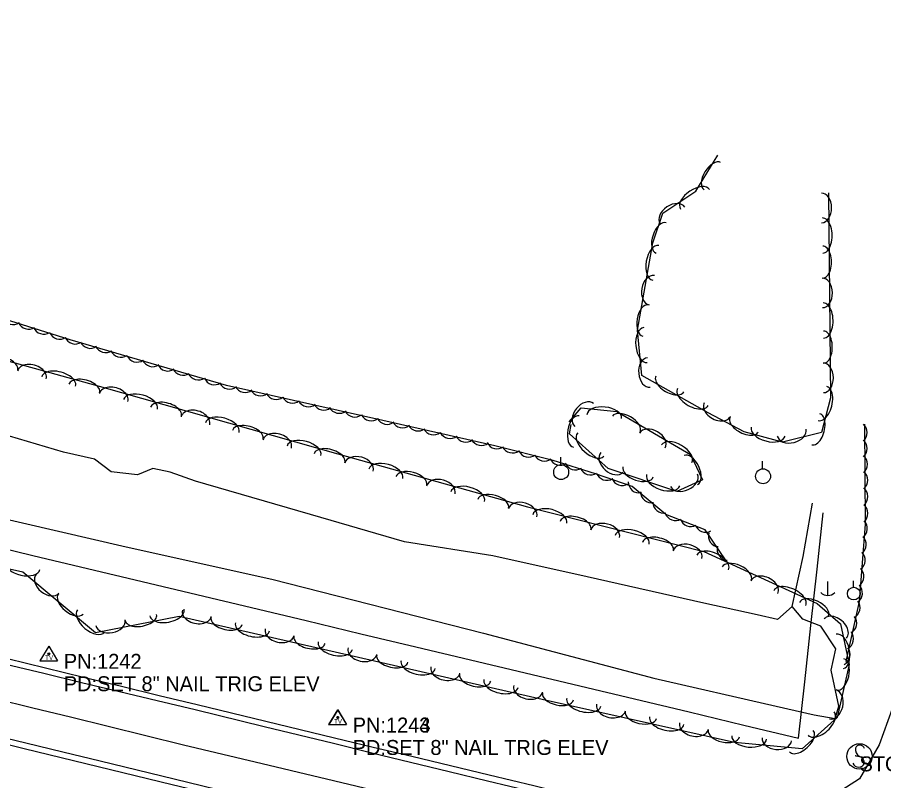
# Model space of a CAD drawing. Extents: x 1441650 to 1491889, y 345904 to 358319.
# Drawn here: x 1470607.6 to 1470897.4, y 348727.6 to 348982.8 of the extents above; entities that cross this region are included whole.
import ezdxf

# ---------------------------------------------------------------- set-up
doc = ezdxf.new("R2010")
doc.units = 0
for name, color, linetype in [('S_EDGE_PAVEMENT', 7, 'Continuous'), ('S_MSC_PT_SYM', 7, 'Continuous'), ('S_PAVEMENT_CROWN', 7, 'Continuous'), ('S_SECONDARY_CTL', 7, 'Continuous'), ('S_SECONDARY_CTL_ANNOT', 7, 'Continuous'), ('S_SHOULDER', 7, 'Continuous'), ('S_SIGN', 7, 'Continuous'), ('S_SIGN_ANNOT', 7, 'Continuous'), ('S_STREAM', 7, 'Continuous'), ('S_TREE', 7, 'Continuous'), ('S_UTILITY_POLE', 7, 'Continuous')]:
    doc.layers.add(name, color=color, linetype=linetype)

msp = doc.modelspace()

# ---------------------------------------------------------------- linework, layer by layer
at = {"layer": 'S_EDGE_PAVEMENT'}
for points in [[(1470908.68, 348982.79), (1470908.43, 348969.75), (1470908.17, 348956.72), (1470907.92, 348943.69), (1470907.66, 348930.66), (1470907.41, 348917.62), (1470907.15, 348904.59), (1470906.9, 348891.56), (1470906.65, 348878.53), (1470906.17, 348866.02), (1470905.69, 348853.51), (1470905.21, 348841), (1470904.74, 348828.49), (1470904.26, 348815.98), (1470903.78, 348803.47), (1470903.31, 348790.96), (1470902.83, 348778.45), (1470901.55, 348764.99), (1470900.28, 348751.52), (1470895.98, 348739.52), (1470889.4, 348728.13), (1470876.32, 348719.77), (1470859.62, 348714.62), (1470842.4, 348711.8)], [(1470603.71, 348766.53), (1470616.41, 348763.46), (1470629.07, 348760.43), (1470641.72, 348757.41), (1470654.38, 348754.38), (1470667.04, 348751.35), (1470690.18, 348745.71), (1470713.33, 348740.06), (1470726.23, 348736.91), (1470739.12, 348733.76), (1470752.02, 348730.61), (1470764.92, 348727.46), (1470779.84, 348723.9), (1470794.77, 348720.34), (1470813.62, 348715.73), (1470825.89, 348712.77), (1470838.15, 348709.81), (1470850.42, 348706.85), (1470862.69, 348703.89), (1470875.42, 348700.71), (1470888.15, 348697.52), (1470900.88, 348694.33)], [(1470597.41, 348743.34), (1470610.41, 348740.18), (1470622.83, 348737.18), (1470635.26, 348734.18), (1470647.68, 348731.18), (1470660.1, 348728.19), (1470683.76, 348722.42), (1470707.43, 348716.65), (1470720.02, 348713.62), (1470732.6, 348710.59), (1470745.19, 348707.55), (1470757.78, 348704.52), (1470773.13, 348700.86), (1470788.48, 348697.19), (1470808.28, 348692.34), (1470830.83, 348686.82), (1470853.37, 348681.31), (1470866.91, 348678.04), (1470880.45, 348674.78), (1470894, 348671.52), (1470907.54, 348668.26)]]:
    msp.add_lwpolyline(points, dxfattribs=at)
at = {"layer": 'S_MSC_PT_SYM'}
for points in [[(1470888.07, 348735.9), (1470888.07, 348735.95), (1470888.07, 348735.9), (1470888.02, 348735.9), (1470888.07, 348735.9), (1470888.07, 348735.85), (1470888.07, 348735.9), (1470888.12, 348735.9)], [(1470891.58, 348735.31), (1470891.58, 348735.36), (1470891.58, 348735.31), (1470891.53, 348735.31), (1470891.58, 348735.31), (1470891.58, 348735.26), (1470891.58, 348735.31), (1470891.63, 348735.31)]]:
    msp.add_lwpolyline(points, dxfattribs=at)
at = {"layer": 'S_PAVEMENT_CROWN'}
msp.add_lwpolyline([(1470600.08, 348755.05), (1470612.8, 348751.95), (1470625.4, 348748.85), (1470638, 348745.75), (1470650.6, 348742.66), (1470663.2, 348739.56), (1470687.11, 348733.89), (1470711.01, 348728.22), (1470723.65, 348725.13), (1470736.29, 348722.04), (1470748.92, 348718.95), (1470761.56, 348715.86), (1470776.73, 348712.26), (1470791.9, 348708.67), (1470810.98, 348703.87), (1470835.16, 348697.94), (1470859.34, 348692), (1470872.42, 348688.93), (1470885.49, 348685.85), (1470898.56, 348682.78)], dxfattribs=at)
at = {"layer": 'S_SECONDARY_CTL'}
for p, q in [((1470618.13, 348772.57), (1470615.12, 348767.62)), ((1470618.13, 348772.57), (1470621.08, 348767.62)), ((1470615.12, 348767.62), (1470621.08, 348767.62)), ((1470714.76, 348751.26), (1470711.75, 348746.31)), ((1470714.78, 348751.26), (1470711.77, 348746.31)), ((1470714.76, 348751.26), (1470717.71, 348746.31)), ((1470714.78, 348751.26), (1470717.73, 348746.31)), ((1470711.75, 348746.31), (1470717.71, 348746.31)), ((1470711.77, 348746.31), (1470717.73, 348746.31))]:
    msp.add_line(p, q, dxfattribs=at)
for centre, radius in [((1470618.13, 348769.96), 0.311), ((1470618.13, 348769.96), 0.183), ((1470618.13, 348769.96), 0.103), ((1470714.76, 348748.65), 0.311), ((1470714.78, 348748.65), 0.311), ((1470714.76, 348748.65), 0.183), ((1470714.78, 348748.65), 0.183), ((1470714.76, 348748.65), 0.103), ((1470714.78, 348748.65), 0.103)]:
    msp.add_circle(centre, radius, dxfattribs=at)
at = {"layer": 'S_SHOULDER'}
for points in [[(1470604.28, 348768.36), (1470617.05, 348765.25), (1470629.72, 348762.18), (1470642.39, 348759.12), (1470655.06, 348756.06), (1470667.72, 348752.99), (1470690.69, 348747.44), (1470713.66, 348741.89), (1470726.62, 348738.8), (1470739.58, 348735.71), (1470752.54, 348732.62), (1470765.5, 348729.54), (1470780.44, 348725.89), (1470795.39, 348722.23), (1470814.25, 348717.65), (1470826.42, 348714.78), (1470838.6, 348711.91), (1470850.78, 348709.04), (1470862.96, 348706.17), (1470875.95, 348703.11), (1470888.94, 348700.06), (1470901.93, 348697)], [(1470596.85, 348741.49), (1470609.91, 348738.3), (1470622.28, 348735.29), (1470634.65, 348732.28), (1470647.02, 348729.27), (1470659.39, 348726.25), (1470683.14, 348720.55), (1470706.89, 348714.85), (1470719.48, 348711.79), (1470732.08, 348708.74), (1470744.67, 348705.68), (1470757.27, 348702.62), (1470772.33, 348698.97), (1470787.39, 348695.32), (1470807.7, 348690.36), (1470829.01, 348685.16), (1470850.31, 348679.96), (1470865.92, 348676.18), (1470881.53, 348672.4), (1470897.13, 348668.62), (1470912.74, 348664.85)]]:
    msp.add_lwpolyline(points, dxfattribs=at)
at = {"layer": 'S_SIGN'}
msp.add_line((1470888.07, 348735.9), (1470891.58, 348735.31), dxfattribs=at)
msp.add_circle((1470889.35, 348735.67), 4.24, dxfattribs=at)
for centre, radius, start, end in [((1470889.48, 348737.83), 1.62, 16.5258, 156.8957), ((1470890.52, 348737.93), 2.55, 167.1196, 241.9813), ((1470889.09, 348734.27), 2.17, 204.641, 335.359), ((1470888.65, 348733.39), 2.38, 358.6529, 73.7063)]:
    msp.add_arc(centre, radius, start, end, dxfattribs=at)
at = {"layer": 'S_STREAM'}
for points in [[(1470586.58, 348818.98), (1470643.97, 348805.79), (1470692.74, 348794.9), (1470763.58, 348776.87), (1470820.52, 348761.87), (1470861.44, 348752.47), (1470874.22, 348749.62), (1470881.24, 348748.34), (1470882.43, 348752.48), (1470879.85, 348764.54), (1470881.39, 348771.64), (1470876.43, 348779.23), (1470870.41, 348781.53), (1470866.8, 348785.83), (1470861.9, 348781.47), (1470855.09, 348782.95), (1470837.3, 348786.93), (1470798.22, 348795.66), (1470766.71, 348802.69), (1470737.07, 348807.45), (1470709.11, 348815.6), (1470667.23, 348827.66), (1470658.68, 348830.67), (1470652.92, 348831.96), (1470647.79, 348829.83), (1470639, 348830.83), (1470633.39, 348835.09), (1470623.06, 348837.41), (1470604.99, 348842.79)], [(1470866.78, 348785.75), (1470870.46, 348802.46), (1470873.63, 348820.39)]]:
    msp.add_lwpolyline(points, dxfattribs=at)
at = {"layer": 'S_TREE'}
for points in [[(1470844.75, 348801.06), (1470837.71, 348811.47), (1470824.59, 348816.57), (1470813.26, 348825.95), (1470801.06, 348830.15), (1470786.86, 348834.59), (1470767.3, 348839.52), (1470729.85, 348847.97), (1470677.54, 348859.66), (1470625.28, 348874.94), (1470591.12, 348885.63), (1470565.4, 348894.05), (1470554.34, 348902.28), (1470546.2, 348912.72), (1470545, 348924.59), (1470546.05, 348940.49), (1470547.81, 348948.5)], [(1470878.97, 348924.06), (1470879.66, 348855.6), (1470876.65, 348843.94), (1470863.63, 348840.76), (1470850.71, 348844.24), (1470838.68, 348850.56), (1470816.56, 348863.04), (1470815.11, 348878.2), (1470820.22, 348907.43), (1470823.58, 348917.31), (1470834.61, 348924.7), (1470841.95, 348936.75)], [(1470555.91, 348881.31), (1470634.93, 348859.49), (1470714.78, 348836.85), (1470778.32, 348819.1), (1470837.24, 348804.19), (1470875.21, 348786.74), (1470883.05, 348780.01), (1470885.84, 348766.39), (1470881.89, 348748.71), (1470870.22, 348738.17), (1470847.5, 348740.37), (1470783.17, 348754.73), (1470661.76, 348782.39), (1470633.7, 348777), (1470609.39, 348797.27), (1470552.13, 348810.06)], [(1470792.27, 348847.49), (1470796.18, 348852.27), (1470808.21, 348850.94), (1470832.83, 348836.63), (1470836.82, 348828.12), (1470828.22, 348824.24), (1470805.22, 348831.96), (1470792.31, 348843.5), (1470792.87, 348846.66)], [(1470890.99, 348846.78), (1470891.24, 348813.32), (1470889.19, 348787.5), (1470884.81, 348767.44)], [(1470594.48, 348807.25), (1470612.78, 348802.88), (1470631.07, 348798.52), (1470649.37, 348794.16), (1470667.67, 348789.79), (1470685.97, 348785.43), (1470704.26, 348781.06), (1470722.56, 348776.7), (1470740.86, 348772.34), (1470759.16, 348767.97), (1470777.45, 348763.61), (1470795.75, 348759.25), (1470814.05, 348754.88), (1470832.35, 348750.52), (1470850.65, 348746.15), (1470868.94, 348741.79), (1470871.01, 348760.62), (1470873.08, 348779.45), (1470875.14, 348798.28), (1470877.21, 348817.11)], [(1470594.48, 348807.25), (1470612.78, 348802.88), (1470631.07, 348798.52), (1470649.37, 348794.16), (1470667.67, 348789.79), (1470685.97, 348785.43), (1470704.27, 348781.06), (1470722.56, 348776.7), (1470740.86, 348772.34), (1470759.16, 348767.97), (1470777.46, 348763.61), (1470795.75, 348759.25), (1470814.05, 348754.88), (1470832.35, 348750.52), (1470850.65, 348746.15), (1470868.94, 348741.79), (1470871.01, 348760.62), (1470873.08, 348779.45), (1470875.14, 348798.28), (1470877.21, 348817.11)]]:
    msp.add_lwpolyline(points, dxfattribs=at)
for centre, major_axis, ratio, start_param, end_param in [((1470840.12, 348929.67), (-2.78, -4.56), 0.540344, 3.141593, 6.283185), ((1470834.33, 348921.97), (-4.87, -3.27), 0.549839, 3.141593, 6.283185), ((1470876.64, 348919.08), (-0.05, 4.95), 0.68501, 3.142432, 6.284024), ((1470826.79, 348916.59), (-4.12, -2.76), 0.685011, 3.141593, 6.283185), ((1470876.99, 348909.83), (-0.06, 5.87), 0.549839, 3.142105, 6.283698), ((1470823, 348909.02), (-1.72, -5.06), 0.540327, 3.141593, 6.283185), ((1470821.19, 348900.7), (-1.01, -5.78), 0.549711, 3.141593, 6.283185), ((1470877.08, 348900.96), (-0.05, 5.35), 0.540462, 3.142089, 6.283682), ((1470819.86, 348891.53), (-0.85, -4.88), 0.684851, 3.141593, 6.283185), ((1470876.92, 348890.66), (-0.05, 4.95), 0.68501, 3.142432, 6.284024), ((1470817.83, 348881.43), (-0.92, -5.27), 0.540336, 3.141593, 6.283185), ((1470877.28, 348881.41), (-0.06, 5.87), 0.549839, 3.142105, 6.283698), ((1470606.29, 348883.67), (3.48, -1.09), 0.999981, 3.825789, 5.598989), ((1470611.35, 348882.17), (3.48, -1.09), 0.999981, 3.825789, 5.598989), ((1470616.42, 348880.5), (3.48, -1.09), 0.999981, 3.825789, 5.598989), ((1470817.72, 348873.2), (0.56, -5.84), 0.549766, 3.141593, 6.283185), ((1470877.37, 348872.54), (-0.05, 5.35), 0.540462, 3.142089, 6.283682), ((1470621.8, 348878.79), (3.48, -1.09), 0.999981, 3.825789, 5.598989), ((1470626.95, 348877.19), (1.86, 3.13), 0.999698, 2.506417, 4.279617), ((1470632.05, 348875.74), (1.86, 3.13), 0.999698, 2.506417, 4.279617), ((1470637.14, 348874.32), (1.86, 3.13), 0.999698, 2.506417, 4.279617), ((1470602.58, 348866.22), (-5.15, 1.42), 0.540696, 3.141589, 6.283182), ((1470642.24, 348872.76), (1.86, 3.13), 0.999698, 2.506417, 4.279617), ((1470647.64, 348871.14), (1.86, 3.13), 0.999698, 2.506417, 4.279617), ((1470612.44, 348863.23), (-4.78, 1.32), 0.685306, 3.141587, 6.28318), ((1470652.86, 348869.61), (1.86, 3.13), 0.999698, 2.506417, 4.279617), ((1470657.96, 348868.16), (1.86, 3.13), 0.999698, 2.506417, 4.279617), ((1470818.86, 348864.01), (0.47, -4.93), 0.68492, 3.141593, 6.283185), ((1470877.21, 348862.24), (-0.05, 4.95), 0.68501, 3.142432, 6.284024), ((1470621.43, 348861.02), (-5.66, 1.56), 0.550076, 3.141589, 6.283182), ((1470663.05, 348866.74), (1.86, 3.13), 0.999698, 2.506417, 4.279617), ((1470668.15, 348865.18), (1.86, 3.13), 0.999698, 2.506417, 4.279617), ((1470629.98, 348858.66), (-5.15, 1.42), 0.540696, 3.141589, 6.283182), ((1470673.56, 348863.56), (1.86, 3.13), 0.999698, 2.506417, 4.279617), ((1470825.9, 348860.2), (4.65, -2.62), 0.541619, 3.141894, 6.283487), ((1470639.82, 348855.63), (-4.77, 1.35), 0.685308, 3.141604, 6.283197), ((1470678.62, 348862.1), (-0.13, -3.64), 0.999497, 5.213429, 6.98663), ((1470683.8, 348860.98), (-0.13, -3.64), 0.999497, 5.213429, 6.98663), ((1470688.97, 348859.9), (-0.13, -3.64), 0.999497, 5.213429, 6.98663), ((1470833.61, 348855.85), (5.1, -2.88), 0.551015, 3.141904, 6.283497), ((1470876.96, 348853.62), (1.46, 5.68), 0.549704, 3.14163, 6.283223), ((1470648.79, 348853.35), (-5.65, 1.6), 0.550077, 3.1416, 6.283192), ((1470694.16, 348858.67), (-0.13, -3.64), 0.999497, 5.213429, 6.98663), ((1470699.66, 348857.41), (-0.13, -3.64), 0.999497, 5.213429, 6.98663), ((1470797.25, 348849.82), (-3.14, -3.83), 0.685311, 3.141593, 6.283185), ((1470657.33, 348850.94), (-5.14, 1.46), 0.540697, 3.141599, 6.283192), ((1470667.17, 348847.88), (-4.77, 1.35), 0.685308, 3.141604, 6.283197), ((1470704.97, 348856.22), (-0.13, -3.64), 0.999497, 5.213429, 6.98663), ((1470710.15, 348855.1), (-0.13, -3.64), 0.999497, 5.213429, 6.98663), ((1470715.32, 348854.02), (-0.13, -3.64), 0.999497, 5.213429, 6.98663), ((1470803.94, 348849.28), (-5.83, 0.64), 0.55008, 3.141593, 6.283185), ((1470841.77, 348851.63), (4.38, -2.3), 0.685642, 3.141822, 6.283415), ((1470676.14, 348845.6), (-5.65, 1.6), 0.550077, 3.1416, 6.283192), ((1470720.51, 348852.79), (-0.13, -3.64), 0.999497, 5.213429, 6.98663), ((1470726.01, 348851.52), (-0.13, -3.64), 0.999497, 5.213429, 6.98663), ((1470794.6, 348844.31), (-0.94, -5.26), 0.540699, 3.141593, 6.283185), ((1470811.3, 348846.69), (-4.62, 2.69), 0.540699, 3.141593, 6.283185), ((1470850.76, 348846.61), (4.73, -2.49), 0.540961, 3.141728, 6.283321), ((1470874.74, 348845.03), (1.33, 5.18), 0.54033, 3.141629, 6.283222), ((1470684.68, 348843.18), (-5.14, 1.46), 0.540697, 3.141599, 6.283192), ((1470731.32, 348850.33), (3.55, -0.8), 0.999983, 3.825789, 5.598989), ((1470736.5, 348849.2), (3.55, -0.8), 0.999983, 3.825789, 5.598989), ((1470741.67, 348848.11), (3.55, -0.8), 0.999983, 3.825789, 5.598989), ((1470888.47, 348843.94), (-0.03, 3.64), 0.952893, 3.825789, 5.598989), ((1470694.52, 348840.12), (-4.77, 1.35), 0.685308, 3.141604, 6.283197), ((1470746.86, 348846.86), (3.55, -0.8), 0.999983, 3.825789, 5.598989), ((1470752.36, 348845.58), (3.55, -0.8), 0.999983, 3.825789, 5.598989), ((1470799.44, 348839.97), (4.38, -3.91), 0.550082, 3.141593, 6.283185), ((1470820.07, 348841.29), (-4.28, 2.49), 0.685311, 3.141593, 6.283185), ((1470858.8, 348844.26), (5.67, -1.53), 0.550078, 3.141593, 6.283185), ((1470866.65, 348843.95), (4.81, 1.17), 0.685173, 3.141593, 6.283185), ((1470703.49, 348837.85), (-5.65, 1.6), 0.550077, 3.1416, 6.283192), ((1470757.67, 348844.38), (3.55, -0.8), 0.999983, 3.825789, 5.598989), ((1470762.85, 348843.25), (3.55, -0.8), 0.999983, 3.825789, 5.598989), ((1470768.08, 348842.14), (3.53, -0.89), 0.999982, 3.825789, 5.598989), ((1470828.21, 348836.86), (-5.07, 2.95), 0.55008, 3.141593, 6.283185), ((1470888.44, 348838.61), (-0.03, 3.64), 0.952893, 3.825789, 5.598989), ((1470712.03, 348835.43), (-5.14, 1.46), 0.540697, 3.141599, 6.283192), ((1470773.24, 348840.76), (3.53, -0.89), 0.999982, 3.825789, 5.598989), ((1470778.7, 348839.35), (3.53, -0.89), 0.999982, 3.825789, 5.598989), ((1470721.88, 348832.4), (-4.77, 1.33), 0.685306, 3.141593, 6.283185), ((1470783.98, 348838.02), (3.53, -0.89), 0.999982, 3.825789, 5.598989), ((1470789.25, 348836.63), (3.48, -1.09), 0.999981, 3.825789, 5.598989), ((1470806.51, 348834), (3.69, -3.3), 0.685314, 3.141593, 6.283185), ((1470832.93, 348831.42), (-2.27, 4.84), 0.540699, 3.141593, 6.283185), ((1470888.55, 348833.32), (-0.03, 3.64), 0.952893, 3.825789, 5.598989), ((1470730.87, 348830.16), (-5.65, 1.58), 0.550076, 3.141593, 6.283185), ((1470794.31, 348835.12), (3.48, -1.09), 0.999981, 3.825789, 5.598989), ((1470799.38, 348833.46), (3.48, -1.09), 0.999981, 3.825789, 5.598989), ((1470815.29, 348830.82), (5.07, -1.7), 0.540699, 3.141593, 6.283185), ((1470739.41, 348827.77), (-5.15, 1.44), 0.540695, 3.141593, 6.283185), ((1470749.26, 348824.75), (-4.77, 1.33), 0.685306, 3.141593, 6.283185), ((1470804.81, 348831.64), (3.45, -1.19), 0.99998, 3.825789, 5.598989), ((1470823.69, 348828), (5.56, -1.87), 0.55008, 3.141593, 6.283185), ((1470830.68, 348827.97), (4.52, 2.04), 0.685311, 3.141593, 6.283185), ((1470888.63, 348828.02), (-0.03, 3.64), 0.952893, 3.825789, 5.598989), ((1470758.25, 348822.5), (-5.65, 1.58), 0.550076, 3.141593, 6.283185), ((1470809.95, 348829.87), (3.45, -1.19), 0.99998, 3.825789, 5.598989), ((1470815.65, 348827.43), (2.81, -2.32), 0.999971, 3.825789, 5.598989), ((1470766.79, 348820.12), (-5.15, 1.44), 0.540695, 3.141593, 6.283185), ((1470819.77, 348824.12), (2.81, -2.32), 0.999971, 3.825789, 5.598989), ((1470888.67, 348822.58), (-0.03, 3.64), 0.952893, 3.825789, 5.598989), ((1470776.64, 348817.09), (-4.77, 1.33), 0.685306, 3.141593, 6.283185), ((1470823.83, 348820.66), (2.81, -2.32), 0.999971, 3.825789, 5.598989), ((1470785.73, 348815.04), (-5.69, 1.44), 0.550083, 3.141607, 6.283199), ((1470888.68, 348816.93), (-0.03, 3.64), 0.952893, 3.825789, 5.598989), ((1470794.33, 348812.86), (-5.18, 1.31), 0.540702, 3.141606, 6.283199), ((1470827.83, 348818.13), (3.4, -1.32), 0.999979, 3.825789, 5.598989), ((1470832.9, 348816.16), (3.4, -1.32), 0.999979, 3.825789, 5.598989), ((1470888.51, 348811.83), (0.29, 3.63), 0.952935, 3.825789, 5.598989), ((1470804.25, 348810.08), (-4.8, 1.22), 0.685314, 3.141616, 6.283208), ((1470813.29, 348808.06), (-5.69, 1.44), 0.550083, 3.141607, 6.283199), ((1470837.86, 348814.27), (3.4, -1.32), 0.999979, 3.825789, 5.598989), ((1470821.89, 348805.89), (-5.18, 1.31), 0.540702, 3.141606, 6.283199), ((1470842.44, 348809.35), (2.04, -3.02), 0.999969, 3.825789, 5.598989), ((1470888.16, 348806.56), (0.29, 3.63), 0.952935, 3.825789, 5.598989), ((1470831.81, 348803.11), (-4.8, 1.22), 0.685314, 3.141616, 6.283208), ((1470845.37, 348804.89), (2.04, -3.02), 0.999969, 3.825789, 5.598989), ((1470840.22, 348800.49), (-5.33, 2.45), 0.550239, 3.141678, 6.283271), ((1470887.78, 348801.27), (0.29, 3.63), 0.952935, 3.825789, 5.598989), ((1470609.44, 348799.43), (5.73, -1.28), 0.550076, 3.141593, 6.283185), ((1470848.28, 348796.79), (-4.86, 2.23), 0.540856, 3.141676, 6.283268), ((1470887.34, 348795.85), (0.29, 3.63), 0.952935, 3.825789, 5.598989), ((1470617.71, 348793.44), (3.81, -3.17), 0.685301, 3.141593, 6.283185), ((1470857.52, 348792.25), (-4.5, 2.07), 0.685509, 3.141733, 6.283326), ((1470866.04, 348788.62), (-5.33, 2.45), 0.550239, 3.141678, 6.283271), ((1470886.86, 348790.22), (0.29, 3.63), 0.952935, 3.825789, 5.598989), ((1470625.45, 348786.64), (4.11, -3.42), 0.540692, 3.141593, 6.283185), ((1470874.1, 348784.91), (-4.86, 2.23), 0.540856, 3.141676, 6.283268), ((1470886.05, 348785.36), (0.11, 3.64), 0.95283, 3.63198, 5.405181), ((1470632.26, 348780.96), (4.51, -3.76), 0.550072, 3.141593, 6.283185), ((1470648.94, 348782.09), (5.25, 1.01), 0.540716, 3.141601, 6.283194), ((1470657.64, 348783.76), (5.76, 1.11), 0.550096, 3.141601, 6.283194), ((1470667.63, 348783.5), (4.83, -1.1), 0.685319, 3.141621, 6.283214), ((1470881.27, 348778.4), (-3.75, 3.22), 0.687028, 3.142084, 6.283677), ((1470884.99, 348780.2), (0.11, 3.64), 0.95283, 3.63198, 5.405181), ((1470638.77, 348780.4), (4.87, 0.93), 0.685332, 3.141607, 6.283199), ((1470677.61, 348780.95), (5.21, -1.19), 0.540706, 3.141609, 6.283202), ((1470686.26, 348778.98), (5.72, -1.3), 0.550087, 3.14161, 6.283203), ((1470695.34, 348777.18), (4.83, -1.1), 0.685319, 3.141621, 6.283214), ((1470882.77, 348770.81), (-1.18, 5.75), 0.55009, 3.141631, 6.283223), ((1470883.9, 348775.02), (0.11, 3.64), 0.95283, 3.63198, 5.405181), ((1470705.33, 348774.64), (5.21, -1.19), 0.540706, 3.141609, 6.283202), ((1470713.98, 348772.67), (5.72, -1.3), 0.550087, 3.14161, 6.283203), ((1470723.06, 348770.87), (4.83, -1.1), 0.685319, 3.141621, 6.283214), ((1470882.73, 348769.71), (0.11, 3.64), 0.95283, 3.63198, 5.405181), ((1470733.05, 348768.33), (5.21, -1.19), 0.540706, 3.141609, 6.283202), ((1470882.91, 348763.03), (1.17, 5.22), 0.540705, 3.141616, 6.283208), ((1470741.69, 348766.36), (5.72, -1.3), 0.550087, 3.14161, 6.283203), ((1470750.78, 348764.55), (4.83, -1.1), 0.685319, 3.141621, 6.283214), ((1470760.76, 348762.01), (5.21, -1.19), 0.540706, 3.141609, 6.283202), ((1470769.41, 348760.04), (5.72, -1.3), 0.550087, 3.14161, 6.283203), ((1470778.5, 348758.24), (4.83, -1.1), 0.685319, 3.141621, 6.283214), ((1470788.48, 348755.72), (5.22, -1.17), 0.540824, 3.141652, 6.283244), ((1470880.41, 348753.03), (1.08, 4.84), 0.685317, 3.141632, 6.283224), ((1470797.13, 348753.79), (5.73, -1.28), 0.550207, 3.141653, 6.283246), ((1470806.22, 348752.03), (4.83, -1.08), 0.685469, 3.141692, 6.283285), ((1470816.21, 348749.53), (5.22, -1.17), 0.540824, 3.141652, 6.283244), ((1470876.49, 348746.69), (4.36, 3.93), 0.550079, 3.141594, 6.283187), ((1470824.87, 348747.59), (5.73, -1.28), 0.550207, 3.141653, 6.283246), ((1470833.96, 348745.83), (4.83, -1.08), 0.685469, 3.141692, 6.283285), ((1470843.95, 348743.33), (5.22, -1.17), 0.540824, 3.141652, 6.283244), ((1470852.44, 348742.02), (5.84, -0.56), 0.550077, 3.141593, 6.283185), ((1470861.68, 348741.39), (4.93, -0.48), 0.685308, 3.141593, 6.283185), ((1470869.91, 348740.75), (3.97, 3.58), 0.540699, 3.141594, 6.283187)]:
    msp.add_ellipse(centre, major_axis=major_axis, ratio=ratio, start_param=start_param, end_param=end_param, dxfattribs=at)
at = {"layer": 'S_UTILITY_POLE'}
for p, q in [((1470789.38, 348833.24), (1470789.38, 348835.72)), ((1470856.93, 348831.86), (1470856.93, 348834.34)), ((1470878.67, 348794.2), (1470878.67, 348789.47)), ((1470887.33, 348792.25), (1470887.33, 348794.36))]:
    msp.add_line(p, q, dxfattribs=at)
for centre, radius in [((1470789.53, 348830.73), 2.5), ((1470857.07, 348829.34), 2.5), ((1470887.45, 348790.11), 2.13)]:
    msp.add_circle(centre, radius, dxfattribs=at)
msp.add_arc((1470878.74, 348792.9), 3.41, 226.3972, 313.6028, dxfattribs=at)

# ---------------------------------------------------------------- texts
at = {"layer": 'S_SECONDARY_CTL'}
for p in [(1470616.92, 348767.95), (1470713.56, 348746.64), (1470713.58, 348746.64)]:
    msp.add_text('TV', height=1.5, rotation=360, dxfattribs=at).set_placement(p)
at = {"layer": 'S_SECONDARY_CTL_ANNOT'}
for s, p in [('PN:1242', (1470623.13, 348764.96)), ('PD:SET 8" NAIL TRIG ELEV', (1470623.13, 348757.46)), ('PN:1243', (1470719.76, 348743.65)), ('PN:1244', (1470719.78, 348743.65)), ('PD:SET 8" NAIL TRIG ELEV', (1470719.76, 348736.15)), ('PD:SET 8" NAIL TRIG ELEV', (1470719.78, 348736.15))]:
    msp.add_text(s, height=5, dxfattribs=at).set_placement(p)
at = {"layer": 'S_SIGN_ANNOT'}
msp.add_text('STOP SIGN @ RIO VISTA RD', height=5, dxfattribs=at).set_placement((1470889.35, 348730.67))

doc.saveas('drawing.dxf')
